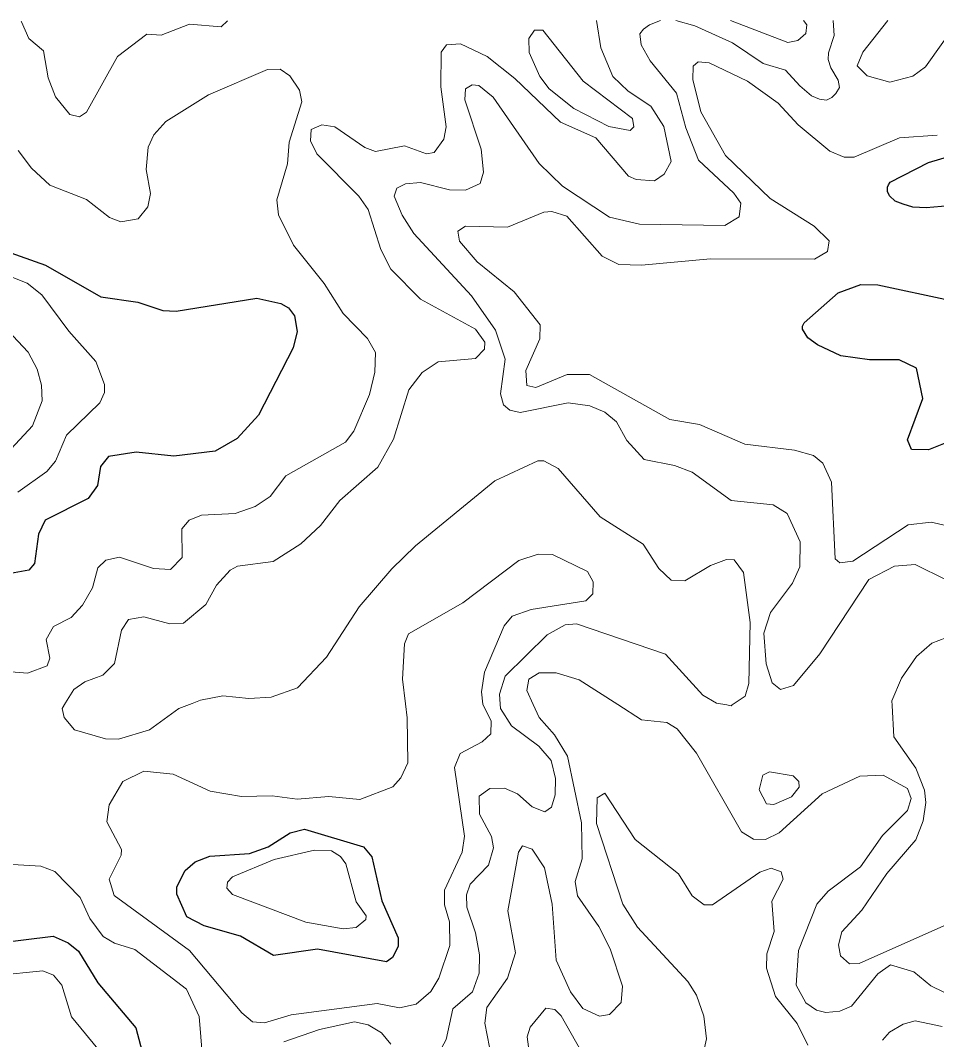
# Model space of a CAD drawing. Extents: x 473.9 to 500, y 7733.1 to 7760.8.
# Drawn here: x 488.206 to 490.196, y 7758.604 to 7760.818 of the extents above; entities that cross this region are included whole.
import ezdxf

# ---------------------------------------------------------------- set-up
doc = ezdxf.new("R2010")
doc.units = 0
doc.header["$LTSCALE"] = 0.032
doc.layers.add('1', color=7, linetype='Continuous', lineweight=25)
doc.layers.add('2', color=7, linetype='Continuous', lineweight=13)

msp = doc.modelspace()

# ---------------------------------------------------------------- linework, layer by layer
at = {"layer": '1'}
for points in [[(490.2559, 7760.4178), (490.1726, 7760.4106), (490.1441, 7760.4116), (490.123, 7760.4186), (490.1055, 7760.4248), (490.093, 7760.4369), (490.0887, 7760.4463), (490.0891, 7760.4553), (490.0911, 7760.4607), (490.0944, 7760.4661), (490.1781, 7760.5092), (490.2582, 7760.5328)], [(488.1727, 7760.3169), (488.2607, 7760.2862), (488.3804, 7760.217), (488.4614, 7760.2057), (488.5154, 7760.1872), (488.5443, 7760.1863), (488.7193, 7760.2144), (488.7713, 7760.2029), (488.7883, 7760.1934), (488.8016, 7760.1761), (488.8069, 7760.142), (488.7982, 7760.1063), (488.7233, 7759.9604), (488.6771, 7759.9097), (488.6289, 7759.8823), (488.5393, 7759.8712), (488.4575, 7759.8799), (488.3971, 7759.8702), (488.3802, 7759.849), (488.3734, 7759.8076), (488.3533, 7759.7793), (488.2599, 7759.7322), (488.2457, 7759.7017), (488.2364, 7759.6377), (488.2246, 7759.6234), (488.1763, 7759.6146)], [(490.2359, 7759.9079), (490.1781, 7759.885), (490.1413, 7759.8853), (490.1325, 7759.9063), (490.1656, 7759.9967), (490.1515, 7760.062), (490.1139, 7760.0805), (490.0496, 7760.08), (489.9873, 7760.0891), (489.9372, 7760.1129), (489.9156, 7760.1279), (489.91, 7760.1373), (489.9043, 7760.1467), (489.9043, 7760.1536), (489.9079, 7760.1605), (489.9821, 7760.226), (490.0308, 7760.244), (490.0681, 7760.2432), (490.2238, 7760.2098)], [(488.1417, 7758.8119), (488.2774, 7758.8284), (488.3097, 7758.814), (488.3325, 7758.7958), (488.3743, 7758.7274), (488.457, 7758.6297), (488.4868, 7758.5146)]]:
    msp.add_lwpolyline(points, dxfattribs=at)
msp.add_lwpolyline([(488.7034, 7759.008), (488.7442, 7759.023), (488.7917, 7759.0534), (488.8233, 7759.0613), (488.9511, 7759.0228), (488.9694, 7759.0011), (488.9907, 7758.9051), (489.0261, 7758.8249), (489.0261, 7758.8061), (489.0139, 7758.7824), (489.001, 7758.773), (488.8512, 7758.8002), (488.7553, 7758.7866), (488.6841, 7758.8285), (488.6052, 7758.8511), (488.5672, 7758.8707), (488.5457, 7758.9199), (488.5459, 7758.936), (488.5635, 7758.9715), (488.5859, 7758.9899), (488.6173, 7759.0026)], close=True, dxfattribs=at)
at = {"layer": '2'}
for points in [[(488.2074, 7760.8161), (488.2081, 7760.8145), (488.2242, 7760.7785), (488.256, 7760.7515), (488.2667, 7760.6928), (488.282, 7760.6519), (488.3135, 7760.613), (488.3344, 7760.6084), (488.3495, 7760.6181), (488.4166, 7760.739), (488.4807, 7760.7877), (488.5119, 7760.7857), (488.5729, 7760.8094), (488.642, 7760.8033), (488.6559, 7760.8164)], [(489.2359, 7759.8176), (489.064, 7759.6761), (489.0123, 7759.6263), (488.9419, 7759.5441), (488.8705, 7759.4345), (488.8077, 7759.3678), (488.7503, 7759.3476), (488.7021, 7759.3446), (488.6453, 7759.3509), (488.5971, 7759.3413), (488.5788, 7759.3343), (488.5499, 7759.3233), (488.4867, 7759.2765), (488.4188, 7759.2565), (488.3905, 7759.2574), (488.3237, 7759.277), (488.3013, 7759.3035), (488.297, 7759.3233), (488.3042, 7759.3352), (488.3219, 7759.3643), (488.3457, 7759.3813), (488.3853, 7759.3955), (488.4105, 7759.4208), (488.4259, 7759.4932), (488.4405, 7759.5164), (488.4738, 7759.5222), (488.5306, 7759.5068), (488.5599, 7759.5083), (488.6086, 7759.5489), (488.6319, 7759.5913), (488.6615, 7759.6233), (488.6773, 7759.6321), (488.7552, 7759.6425), (488.815, 7759.6806), (488.8579, 7759.7205), (488.8999, 7759.775), (488.9825, 7759.8475), (489.0159, 7759.9081), (489.0494, 7760.0153), (489.0787, 7760.0529), (489.1133, 7760.0757), (489.1945, 7760.0834), (489.2139, 7760.1033), (489.2147, 7760.119), (489.1941, 7760.1473), (489.0749, 7760.2124), (489.0107, 7760.2773), (488.9887, 7760.3203), (488.9613, 7760.4066), (488.9411, 7760.4355), (488.85, 7760.5277), (488.8359, 7760.5562), (488.8371, 7760.5803), (488.8608, 7760.5907), (488.8886, 7760.5863), (488.9537, 7760.5417), (488.9771, 7760.5328), (489.0398, 7760.5448), (489.0877, 7760.5277), (489.1043, 7760.5307), (489.1253, 7760.5594), (489.1308, 7760.5866), (489.1189, 7760.6735), (489.1197, 7760.7487), (489.131, 7760.7643), (489.1615, 7760.7668), (489.2198, 7760.7391), (489.2794, 7760.6916), (489.3791, 7760.5969), (489.4557, 7760.5626), (489.5264, 7760.4794), (489.5432, 7760.4718), (489.5828, 7760.4692), (489.6036, 7760.4838), (489.6188, 7760.5111), (489.6035, 7760.5873), (489.5752, 7760.6313), (489.5258, 7760.6639), (489.4921, 7760.6959), (489.4666, 7760.7577), (489.4567, 7760.817)], [(489.5957, 7760.8172), (489.5722, 7760.8081), (489.5592, 7760.7988), (489.5513, 7760.7884), (489.5543, 7760.7646), (489.5737, 7760.7294), (489.6307, 7760.6593), (489.651, 7760.584), (489.6787, 7760.5137), (489.7549, 7760.442), (489.7701, 7760.4203), (489.767, 7760.391), (489.7357, 7760.3718), (489.5506, 7760.3753), (489.4854, 7760.3905), (489.3829, 7760.4572), (489.3327, 7760.5067), (489.2323, 7760.6508), (489.2016, 7760.6762), (489.1868, 7760.6775), (489.1729, 7760.6691), (489.1711, 7760.6451), (489.2065, 7760.5382), (489.2113, 7760.4881), (489.2043, 7760.4634), (489.1723, 7760.4487), (489.1379, 7760.4498), (489.0746, 7760.4653), (489.0421, 7760.4623), (489.0236, 7760.4533), (489.0178, 7760.4357), (489.0347, 7760.3947), (489.0603, 7760.3545), (489.1859, 7760.219), (489.2376, 7760.1451), (489.2587, 7760.0818), (489.2484, 7760.0068), (489.2547, 7759.9824), (489.2689, 7759.9714), (489.2915, 7759.966), (489.3956, 7759.9868), (489.4425, 7759.9808), (489.475, 7759.9668), (489.5004, 7759.9459), (489.5226, 7759.9048), (489.5608, 7759.8641), (489.6262, 7759.8509), (489.6648, 7759.8365), (489.7497, 7759.7747), (489.8405, 7759.7653), (489.8709, 7759.7469), (489.8993, 7759.6852), (489.8988, 7759.6305), (489.8825, 7759.5953), (489.835, 7759.5313), (489.82, 7759.4868), (489.8255, 7759.4199), (489.8386, 7759.3791), (489.8563, 7759.3643), (489.8846, 7759.3732), (489.9418, 7759.4418), (490.0484, 7759.6034), (490.1038, 7759.6323), (490.149, 7759.6356), (490.2163, 7759.6026)], [(489.9711, 7760.8174), (489.9727, 7760.785), (489.9606, 7760.7471), (489.9599, 7760.7325), (489.9661, 7760.7148), (489.9819, 7760.6878), (489.9843, 7760.6717), (489.9765, 7760.659), (489.9679, 7760.6498), (489.9564, 7760.644), (489.9411, 7760.6467), (489.9242, 7760.6535), (489.8985, 7760.6753), (489.8673, 7760.7098), (489.8192, 7760.7236), (489.7523, 7760.7689), (489.6706, 7760.8059), (489.6291, 7760.8172)], [(489.9068, 7760.8174), (489.914, 7760.8076), (489.9118, 7760.7894), (489.8941, 7760.7737), (489.8724, 7760.7693), (489.7482, 7760.8173)], [(490.2429, 7760.8176), (490.1716, 7760.7165), (490.144, 7760.6962), (490.0936, 7760.6833), (490.0444, 7760.6969), (490.0228, 7760.7188), (490.0351, 7760.7486), (490.0895, 7760.8175)], [(490.2316, 7759.7167), (490.1834, 7759.7279), (490.1339, 7759.7222), (490.0133, 7759.6429), (489.9857, 7759.6394), (489.9753, 7759.6479), (489.9674, 7759.8148), (489.9485, 7759.8557), (489.9285, 7759.8725), (489.8872, 7759.8845), (489.7791, 7759.8973), (489.6804, 7759.9397), (489.616, 7759.951), (489.4418, 7760.0485), (489.3931, 7760.0488), (489.3255, 7760.02), (489.306, 7760.0246), (489.3033, 7760.0571), (489.3339, 7760.1263), (489.3348, 7760.1566), (489.2781, 7760.2281), (489.1978, 7760.2932), (489.1597, 7760.338), (489.1561, 7760.3599), (489.1722, 7760.3709), (489.2634, 7760.3687), (489.3427, 7760.4008), (489.3599, 7760.4026), (489.3928, 7760.3927), (489.4691, 7760.3056), (489.5056, 7760.2877), (489.5549, 7760.2861), (489.7048, 7760.2998), (489.9306, 7760.2987), (489.9587, 7760.3158), (489.962, 7760.3386), (489.9298, 7760.3709), (489.8338, 7760.4308), (489.7372, 7760.5244), (489.6836, 7760.6188), (489.6663, 7760.6891), (489.6668, 7760.7179), (489.6777, 7760.7274), (489.7017, 7760.7251), (489.7849, 7760.6859), (489.8512, 7760.6381), (489.8948, 7760.5907), (489.9638, 7760.5333), (489.9946, 7760.5207), (490.0165, 7760.5202), (490.1151, 7760.5625), (490.1965, 7760.5682)], [(488.0948, 7759.41), (488.2214, 7759.3995), (488.2644, 7759.4157), (488.2697, 7759.4321), (488.2619, 7759.4729), (488.2779, 7759.5009), (488.3165, 7759.5207), (488.3406, 7759.5472), (488.3623, 7759.585), (488.3739, 7759.6288), (488.3916, 7759.6456), (488.4212, 7759.6517), (488.4952, 7759.6273), (488.5321, 7759.6248), (488.5571, 7759.6514), (488.5566, 7759.713), (488.5727, 7759.7323), (488.5993, 7759.7433), (488.6721, 7759.7468), (488.7156, 7759.7615), (488.7485, 7759.7837), (488.7824, 7759.8287), (488.9118, 7759.9014), (488.9304, 7759.9252), (488.9639, 7760.0051), (488.9758, 7760.0534), (488.9768, 7760.0962), (488.9596, 7760.1268), (488.907, 7760.1811), (488.8656, 7760.2458), (488.799, 7760.3293), (488.7668, 7760.3954), (488.763, 7760.4277), (488.7859, 7760.5058), (488.7895, 7760.5534), (488.8173, 7760.6409), (488.8123, 7760.666), (488.7911, 7760.6972), (488.7702, 7760.7113), (488.7427, 7760.7112), (488.6142, 7760.6556), (488.522, 7760.5982), (488.4959, 7760.5689), (488.4835, 7760.5423), (488.4789, 7760.494), (488.4886, 7760.4415), (488.4828, 7760.4128), (488.4615, 7760.3863), (488.4245, 7760.3802), (488.3998, 7760.3894), (488.3494, 7760.4283), (488.2703, 7760.4594), (488.2299, 7760.4964), (488.2011, 7760.5348)], [(488.1313, 7760.2826), (488.2208, 7760.2466), (488.2529, 7760.2217), (488.3113, 7760.1426), (488.3702, 7760.0768), (488.3888, 7760.0271), (488.3884, 7760.0095), (488.3783, 7759.987), (488.3064, 7759.9167), (488.2821, 7759.8605), (488.2638, 7759.8379), (488.2007, 7759.7932)], [(488.1002, 7760.2273), (488.223, 7760.0968), (488.2425, 7760.0598), (488.2521, 7760.025), (488.2532, 7759.991), (488.232, 7759.937), (488.1763, 7759.8767)], [(489.1068, 7758.5599), (489.1308, 7758.604), (489.1447, 7758.6709), (489.1877, 7758.7078), (489.2019, 7758.7482), (489.2026, 7758.7884), (489.1944, 7758.8356), (489.1755, 7758.8917), (489.1744, 7758.9182), (489.1826, 7758.9417), (489.2224, 7758.983), (489.233, 7759.0205), (489.2293, 7759.0452), (489.2028, 7759.0934), (489.2025, 7759.1328), (489.2254, 7759.1497), (489.257, 7759.1502), (489.2856, 7759.1374), (489.3176, 7759.1096), (489.3451, 7759.0986), (489.3592, 7759.1091), (489.3676, 7759.1356), (489.3682, 7759.1711), (489.3584, 7759.2101), (489.3315, 7759.2412), (489.2725, 7759.2851), (489.2483, 7759.3228), (489.2477, 7759.3323), (489.2464, 7759.3544), (489.2588, 7759.3935), (489.3496, 7759.4828), (489.3888, 7759.5048), (489.4134, 7759.507), (489.6069, 7759.441), (489.6877, 7759.3518), (489.7179, 7759.335), (489.7402, 7759.3308), (489.7494, 7759.3291), (489.7519, 7759.3308), (489.7797, 7759.3496), (489.7878, 7759.3775), (489.791, 7759.5099), (489.776, 7759.6188), (489.7559, 7759.6462), (489.7393, 7759.6469), (489.7045, 7759.6336), (489.649, 7759.6002), (489.6192, 7759.6015), (489.5921, 7759.6272), (489.5586, 7759.6798), (489.4648, 7759.7394), (489.3734, 7759.8443), (489.3427, 7759.8609), (489.3296, 7759.861), (489.2359, 7759.8176)], [(490.2156, 7759.4765), (490.1854, 7759.4648), (490.1516, 7759.4358), (490.1193, 7759.3893), (490.0981, 7759.34), (490.0987, 7759.3297), (490.1024, 7759.2612), (490.1507, 7759.1936), (490.1689, 7759.1459), (490.1722, 7759.1189), (490.1666, 7759.079), (490.1504, 7759.0381), (490.0877, 7758.965), (490.0329, 7758.8848), (489.9899, 7758.8378), (489.9825, 7758.8098), (489.9866, 7758.7862), (490.0061, 7758.7688), (490.0277, 7758.7694), (490.2439, 7758.8655)], [(490.2114, 7758.7073), (490.1826, 7758.7209), (490.1464, 7758.7511), (490.0957, 7758.7662), (490.0682, 7758.7468), (490.0105, 7758.6764), (489.985, 7758.6659), (489.9553, 7758.6629), (489.9347, 7758.6676), (489.9116, 7758.6837), (489.8903, 7758.7221), (489.8953, 7758.7974), (489.9357, 7758.8978), (489.9599, 7758.9264), (490.0304, 7758.9792), (490.0777, 7759.0475), (490.1322, 7759.1013), (490.14, 7759.1279), (490.132, 7759.1491), (490.0793, 7759.1781), (490.0287, 7759.1764), (489.947, 7759.1377), (489.8533, 7759.0529), (489.8236, 7759.0389), (489.7978, 7759.0393), (489.7718, 7759.0552), (489.6744, 7759.2261), (489.6322, 7759.279), (489.6095, 7759.2927), (489.5546, 7759.2987), (489.5032, 7759.3315), (489.4194, 7759.3851), (489.3694, 7759.4007), (489.3322, 7759.4003), (489.3098, 7759.3867), (489.3057, 7759.3625), (489.3193, 7759.3321), (489.3322, 7759.3033), (489.3659, 7759.2661), (489.3938, 7759.2199), (489.4245, 7759.0747), (489.4262, 7758.9964), (489.4108, 7758.9476), (489.4161, 7758.9165), (489.4619, 7758.8497), (489.4868, 7758.8008), (489.5136, 7758.7198), (489.5105, 7758.6844), (489.485, 7758.6582)], [(489.9162, 7758.5917), (489.8926, 7758.6388), (489.8454, 7758.6978), (489.8264, 7758.759), (489.8272, 7758.7906), (489.8425, 7758.8388), (489.8379, 7758.905), (489.8623, 7758.9523), (489.8582, 7758.968), (489.8359, 7758.9761), (489.8116, 7758.9675), (489.7088, 7758.897), (489.6905, 7758.8966), (489.6645, 7758.9163), (489.6353, 7758.9639), (489.5407, 7759.0388), (489.4754, 7759.1392), (489.4582, 7759.1289), (489.4572, 7759.073)], [(489.4572, 7759.073), (489.5145, 7758.8983), (489.5458, 7758.848), (489.6552, 7758.7302), (489.6744, 7758.7005), (489.6903, 7758.6549), (489.6961, 7758.6056), (489.6849, 7758.5575)], [(489.485, 7758.6582), (489.4632, 7758.6547), (489.4274, 7758.6714), (489.4004, 7758.7074), (489.3697, 7758.7767), (489.3609, 7758.8983), (489.344, 7758.9771), (489.3175, 7759.0179), (489.2966, 7759.0245), (489.2878, 7759.0113), (489.2645, 7758.8838), (489.2813, 7758.7921), (489.2636, 7758.7375), (489.2189, 7758.6734), (489.2146, 7758.64), (489.225, 7758.5879)], [(488.6045, 7758.5301), (488.5944, 7758.6544), (488.5665, 7758.7133), (488.4545, 7758.8), (488.4105, 7758.8133), (488.3857, 7758.8277), (488.3565, 7758.8667), (488.3356, 7758.9129), (488.2805, 7758.9691), (488.2504, 7758.9806), (488.164, 7758.9858)], [(488.1538, 7758.7432), (488.2548, 7758.7535), (488.278, 7758.7436), (488.2962, 7758.722), (488.3168, 7758.6534), (488.3844, 7758.5714)], [(489.4238, 7758.5787), (489.3805, 7758.6557), (489.3663, 7758.6691), (489.3473, 7758.6722), (489.3128, 7758.6312), (489.3063, 7758.6099), (489.3157, 7758.5399)], [(490.2075, 7758.6321), (490.1488, 7758.645), (490.1226, 7758.6376), (490.0934, 7758.62), (490.0781, 7758.6024)], [(488.7782, 7758.5993), (488.8554, 7758.626), (488.9315, 7758.6426), (488.9611, 7758.6359), (488.9904, 7758.6185), (489.0106, 7758.5943)]]:
    msp.add_lwpolyline(points, dxfattribs=at)
for points in [[(489.4281, 7760.6853), (489.3407, 7760.796), (489.3224, 7760.7964), (489.3104, 7760.7786), (489.3106, 7760.748), (489.3338, 7760.6954), (489.3545, 7760.6686), (489.4076, 7760.6261), (489.4837, 7760.5872), (489.5301, 7760.5781), (489.5384, 7760.5867), (489.5352, 7760.6043)], [(489.1377, 7758.86), (489.1268, 7758.897), (489.1266, 7758.9287), (489.1655, 7759.0108), (489.1704, 7759.0457), (489.1488, 7759.1952), (489.1608, 7759.2255), (489.209, 7759.2504), (489.2275, 7759.2683), (489.228, 7759.296), (489.2102, 7759.3319), (489.2101, 7759.3324), (489.2073, 7759.3593), (489.2135, 7759.4022), (489.2563, 7759.5028), (489.2739, 7759.5238), (489.3153, 7759.5381), (489.4339, 7759.5569), (489.4491, 7759.5722), (489.4494, 7759.5983), (489.4372, 7759.6203), (489.3614, 7759.6579), (489.3303, 7759.6583), (489.288, 7759.6442), (489.1664, 7759.5526), (489.0491, 7759.4849), (489.0401, 7759.4637), (489.036, 7759.3871), (489.0421, 7759.3329), (489.0456, 7759.3025), (489.0472, 7759.205), (489.0324, 7759.1728), (489.0146, 7759.153), (488.9428, 7759.1251), (488.8758, 7759.1322), (488.8067, 7759.1259), (488.753, 7759.1337), (488.6861, 7759.1323), (488.618, 7759.1439), (488.5375, 7759.1805), (488.4738, 7759.1869), (488.4286, 7759.1645), (488.3987, 7759.1142), (488.3939, 7759.077), (488.4258, 7759.0168), (488.4252, 7759.0042), (488.3985, 7758.9525), (488.4099, 7758.9171), (488.5729, 7758.7977), (488.6867, 7758.6619), (488.7098, 7758.6427), (488.7358, 7758.6401), (488.7938, 7758.658), (488.9808, 7758.6826), (489.0291, 7758.6731), (489.0653, 7758.6813), (489.0972, 7758.7083), (489.1147, 7758.7375), (489.1387, 7758.8087)], [(489.8804, 7759.131), (489.8971, 7759.1519), (489.8965, 7759.1648), (489.884, 7759.1769), (489.8329, 7759.1854), (489.8184, 7759.1784), (489.8105, 7759.1464), (489.826, 7759.1158), (489.8421, 7759.1148)], [(488.8258, 7758.8589), (488.6663, 7758.9193), (488.6546, 7758.9327), (488.6556, 7758.946), (488.6666, 7758.9576), (488.7573, 7758.9953), (488.8447, 7759.0156), (488.8813, 7759.014), (488.9014, 7759.0015), (488.9127, 7758.9858), (488.9349, 7758.9032), (488.9568, 7758.8728), (488.9564, 7758.8651), (488.9351, 7758.8478), (488.907, 7758.8445)]]:
    msp.add_lwpolyline(points, close=True, dxfattribs=at)

doc.saveas('drawing.dxf')
